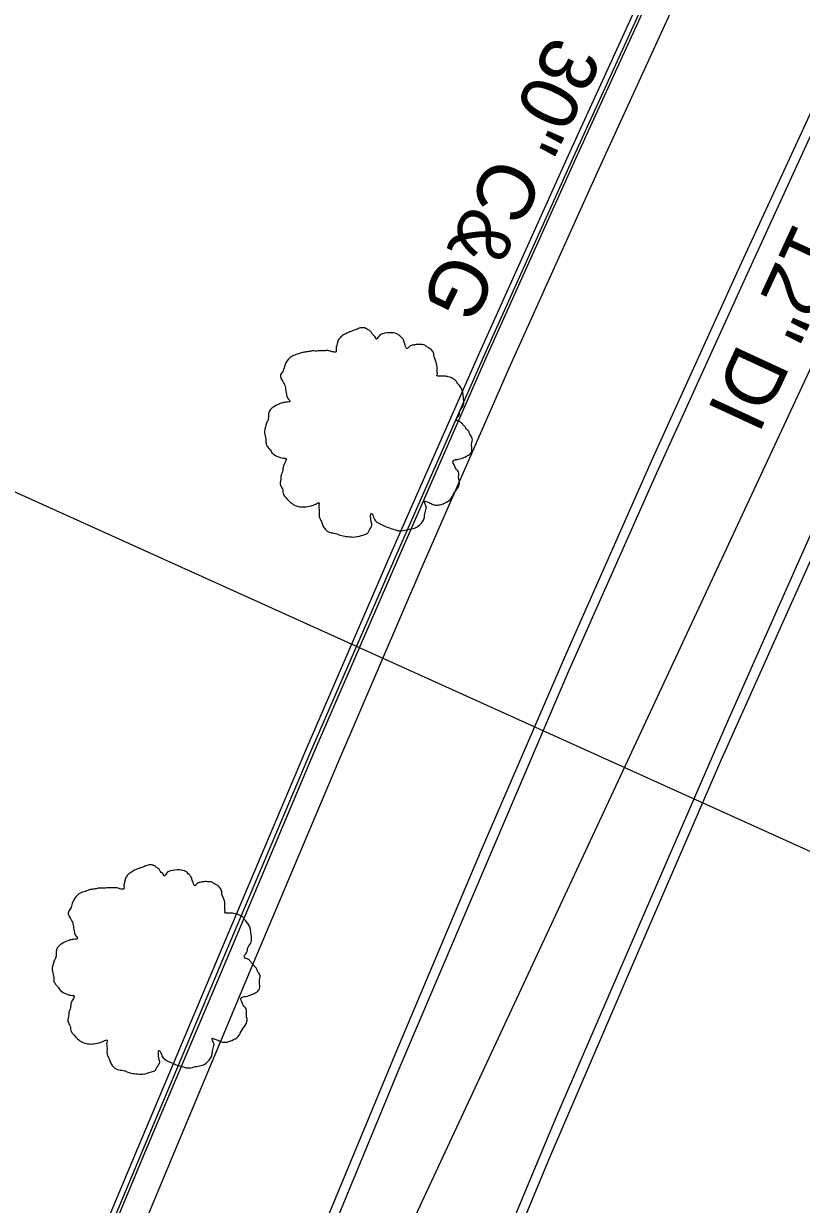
# Model space of a CAD drawing. Extents: x 2004847 to 2009016, y 1134161 to 1140101.
# Drawn here: x 2007744.3 to 2007798.5, y 1138827.3 to 1138909.7 of the extents above; entities that cross this region are included whole.
import ezdxf

# ---------------------------------------------------------------- set-up
doc = ezdxf.new("R2010")
doc.units = 0
for name, color, linetype in [('RD_EX_Curb', 7, 'Continuous'), ('RD_EX_DR_Pipe', 7, 'Continuous'), ('RD_EX_Pavement_Markings', 7, 'Continuous'), ('RD_EX_Road', 7, 'Continuous'), ('RD_EX_UT', 7, 'Continuous'), ('RD_EX_VEG', 7, 'Continuous'), ('RD_Sketch2', 7, 'Continuous'), ('RD_Sketch3', 7, 'Continuous')]:
    doc.layers.add(name, color=color, linetype=linetype)

msp = doc.modelspace()

# ---------------------------------------------------------------- linework, layer by layer
at = {"layer": 'RD_EX_Curb'}
for points in [[(2007795.87, 1138929.678), (2007794.987, 1138927.884), (2007788.556, 1138914.222), (2007782.287, 1138900.494), (2007776.105, 1138886.749), (2007770.002, 1138872.882), (2007763.989, 1138859.028), (2007758.122, 1138845.127), (2007752.27, 1138831.232), (2007746.458, 1138817.335), (2007742.183, 1138806.601), (2007736.571, 1138792.608), (2007728.542, 1138772.077), (2007723.219, 1138757.904), (2007718.006, 1138743.87), (2007712.902, 1138729.605), (2007708.02, 1138715.379), (2007703.195, 1138701.145), (2007698.345, 1138686.962), (2007694.004, 1138674.026)], [(2007796.188, 1138929.525), (2007795.324, 1138927.723), (2007788.894, 1138914.063), (2007782.626, 1138900.337), (2007776.445, 1138886.594), (2007770.338, 1138872.734), (2007764.32, 1138858.886), (2007758.447, 1138844.989), (2007752.602, 1138831.094), (2007746.804, 1138817.194), (2007742.53, 1138806.462), (2007736.919, 1138792.471), (2007728.891, 1138771.944), (2007723.57, 1138757.775), (2007718.363, 1138743.739), (2007713.248, 1138729.483), (2007708.367, 1138715.259), (2007703.542, 1138701.026), (2007698.718, 1138686.835), (2007694.377, 1138673.899)], [(2007796.396, 1138929.426), (2007795.501, 1138927.638), (2007789.073, 1138913.98), (2007782.805, 1138900.255), (2007776.625, 1138886.513), (2007770.543, 1138872.643), (2007764.532, 1138858.795), (2007758.666, 1138844.897), (2007752.797, 1138831.013), (2007747.011, 1138817.109), (2007742.738, 1138806.379), (2007737.127, 1138792.389), (2007729.1, 1138771.864), (2007723.78, 1138757.698), (2007718.56, 1138743.666), (2007713.446, 1138729.413), (2007708.566, 1138715.19), (2007703.741, 1138700.958), (2007698.936, 1138686.76), (2007694.595, 1138673.825)]]:
    msp.add_lwpolyline(points, dxfattribs=at)
at = {"layer": 'RD_EX_DR_Pipe'}
msp.add_line((2007809.282, 1138847.365), (2007687.338, 1138902.492), dxfattribs=at)
at = {"layer": 'RD_EX_Pavement_Markings'}
for points in [[(2007712.179, 1138682.468), (2007717.103, 1138696.637), (2007721.994, 1138710.817), (2007726.961, 1138724.971), (2007732.133, 1138739.051), (2007737.338, 1138753.119), (2007742.647, 1138767.148), (2007748.085, 1138781.128), (2007753.532, 1138795.104), (2007759.115, 1138809.026), (2007764.779, 1138822.915), (2007770.5, 1138836.782), (2007776.378, 1138850.582), (2007782.272, 1138864.375), (2007788.358, 1138878.085), (2007794.56, 1138891.743), (2007800.801, 1138905.383), (2007807.223, 1138918.939), (2007813.697, 1138932.47), (2007820.252, 1138945.962), (2007827.951, 1138961.311), (2007836.392, 1138978.233)], [(2007717.834, 1138662.051), (2007722.703, 1138676.239), (2007727.572, 1138690.427), (2007732.556, 1138704.575), (2007737.592, 1138718.704), (2007742.629, 1138732.833), (2007747.747, 1138746.933), (2007752.937, 1138761.006), (2007758.364, 1138774.99), (2007763.894, 1138788.933), (2007769.53, 1138802.834), (2007775.241, 1138816.705), (2007780.983, 1138830.562), (2007786.921, 1138844.337), (2007792.859, 1138858.111), (2007799.005, 1138871.795), (2007805.167, 1138885.47), (2007811.358, 1138899.133), (2007817.75, 1138912.703), (2007824.141, 1138926.273), (2007830.668, 1138939.779), (2007835.737, 1138950.177)], [(2007820.157, 1138947.398), (2007813.523, 1138933.73), (2007807.04, 1138920.204), (2007800.657, 1138906.629), (2007794.37, 1138893.011), (2007788.158, 1138879.357), (2007782.104, 1138865.633), (2007776.164, 1138851.859), (2007770.325, 1138838.043), (2007764.576, 1138824.188), (2007758.904, 1138810.302), (2007753.329, 1138796.376), (2007747.848, 1138782.413), (2007742.398, 1138768.439), (2007737.05, 1138754.424), (2007731.871, 1138740.347), (2007726.692, 1138726.269), (2007721.695, 1138712.126), (2007716.77, 1138697.957), (2007711.909, 1138683.767), (2007707.066, 1138669.57)], [(2007831.323, 1138942.803), (2007824.796, 1138929.124), (2007818.347, 1138915.581), (2007811.938, 1138902.02), (2007805.69, 1138888.383), (2007799.481, 1138874.728), (2007793.403, 1138861.015), (2007787.431, 1138847.255), (2007781.472, 1138833.489), (2007775.7, 1138819.644), (2007769.995, 1138805.771), (2007764.355, 1138791.872), (2007758.845, 1138777.921), (2007753.348, 1138763.964), (2007748.189, 1138749.879), (2007743.017, 1138735.799), (2007737.882, 1138721.706), (2007732.873, 1138707.567), (2007727.885, 1138693.42)]]:
    msp.add_lwpolyline(points, dxfattribs=at)
at = {"layer": 'RD_EX_Road'}
msp.add_lwpolyline([(2007797.988, 1138928.663), (2007797.093, 1138926.875), (2007790.67, 1138913.228), (2007784.408, 1138899.515), (2007778.231, 1138885.782), (2007772.158, 1138871.931), (2007766.209, 1138858.071), (2007760.342, 1138844.188), (2007754.534, 1138830.292), (2007748.765, 1138816.393), (2007744.496, 1138805.675), (2007738.891, 1138791.697), (2007730.87, 1138771.189), (2007725.558, 1138757.044), (2007720.325, 1138743.017), (2007715.219, 1138728.786), (2007710.342, 1138714.572), (2007705.52, 1138700.348), (2007700.716, 1138686.153), (2007696.375, 1138673.217)], dxfattribs=at)
at = {"layer": 'RD_EX_UT'}
msp.add_line((2007707.314, 1138688.413), (2007862.827, 1139022.278), dxfattribs=at)
at = {"layer": 'RD_EX_VEG'}
for points in [[(2007768.184, 1138888.444), (2007767.884, 1138888.469), (2007767.56, 1138888.369), (2007767.31, 1138888.27), (2007767.085, 1138888.195), (2007766.86, 1138888.095), (2007766.56, 1138887.92), (2007766.335, 1138887.72), (2007766.21, 1138887.47), (2007766.16, 1138887.245), (2007766.11, 1138886.97), (2007766.11, 1138886.795), (2007765.985, 1138886.77), (2007765.835, 1138886.795), (2007765.585, 1138886.87), (2007765.336, 1138886.87), (2007765.086, 1138886.87), (2007764.736, 1138886.845), (2007764.386, 1138886.845), (2007764.111, 1138886.795), (2007763.786, 1138886.745), (2007763.411, 1138886.62), (2007763.062, 1138886.495), (2007762.762, 1138886.245), (2007762.512, 1138885.771), (2007762.387, 1138885.421), (2007762.237, 1138885.171), (2007762.387, 1138884.721), (2007762.562, 1138884.371), (2007762.587, 1138884.171), (2007762.662, 1138883.747), (2007762.762, 1138883.522), (2007762.887, 1138883.322), (2007762.812, 1138883.297), (2007762.437, 1138883.247), (2007762.137, 1138883.147), (2007761.712, 1138882.922), (2007761.487, 1138882.697), (2007761.387, 1138882.372), (2007761.362, 1138882.022), (2007761.262, 1138881.822), (2007761.187, 1138881.547), (2007761.162, 1138881.472), (2007761.112, 1138881.148), (2007761.212, 1138880.698), (2007761.237, 1138880.348), (2007761.362, 1138880.123), (2007761.512, 1138879.948), (2007761.687, 1138879.698), (2007762.087, 1138879.473), (2007762.412, 1138879.373), (2007762.612, 1138879.348), (2007762.437, 1138878.849), (2007762.387, 1138878.499), (2007762.262, 1138878.099), (2007762.262, 1138878.024), (2007762.212, 1138877.549), (2007762.362, 1138877.224), (2007762.437, 1138876.85), (2007762.612, 1138876.625), (2007762.887, 1138876.325), (2007763.211, 1138876.1), (2007763.711, 1138875.975), (2007764.111, 1138876), (2007764.686, 1138876.175), (2007764.936, 1138876.25), (2007764.911, 1138876.075), (2007764.936, 1138875.7), (2007764.936, 1138875.275), (2007765.086, 1138874.95), (2007765.186, 1138874.675), (2007765.336, 1138874.426), (2007765.66, 1138874.201), (2007766.06, 1138874.126), (2007766.485, 1138873.976), (2007766.935, 1138873.901), (2007767.435, 1138873.876), (2007768.034, 1138874.026), (2007768.309, 1138874.151), (2007768.409, 1138874.326), (2007768.609, 1138874.7), (2007768.559, 1138874.925), (2007768.584, 1138875.525), (2007768.684, 1138875.35), (2007768.859, 1138875), (2007769.359, 1138874.7), (2007769.759, 1138874.526), (2007770.233, 1138874.376), (2007770.533, 1138874.301), (2007771.008, 1138874.376), (2007771.383, 1138874.451), (2007771.758, 1138874.576), (2007772.058, 1138874.85), (2007772.233, 1138875.125), (2007772.283, 1138875.4), (2007772.357, 1138875.775), (2007772.407, 1138875.95)], [(2007772.407, 1138875.95), (2007772.333, 1138876.125), (2007772.283, 1138876.375), (2007772.357, 1138876.35), (2007772.532, 1138876.3), (2007772.807, 1138876.175), (2007773.032, 1138876.1), (2007773.357, 1138876.125), (2007773.632, 1138876.225), (2007774.082, 1138876.5), (2007774.357, 1138876.974), (2007774.631, 1138877.374), (2007774.706, 1138877.699), (2007774.656, 1138877.924), (2007774.631, 1138878.424), (2007774.432, 1138878.674), (2007774.382, 1138878.799), (2007774.282, 1138879.198), (2007774.357, 1138879.248), (2007774.631, 1138879.298), (2007775.006, 1138879.423), (2007775.281, 1138879.548), (2007775.506, 1138879.723), (2007775.581, 1138879.948), (2007775.556, 1138880.348), (2007775.606, 1138880.748), (2007775.531, 1138880.898), (2007775.431, 1138881.048), (2007775.356, 1138881.248), (2007775.206, 1138881.397), (2007775.106, 1138881.547), (2007775.006, 1138881.647), (2007774.881, 1138881.797), (2007774.706, 1138881.922), (2007774.557, 1138881.972), (2007774.507, 1138882.122), (2007774.656, 1138882.322), (2007774.706, 1138882.422), (2007774.731, 1138882.647), (2007774.956, 1138882.997), (2007775.006, 1138883.397), (2007774.956, 1138883.821), (2007774.906, 1138884.096), (2007774.756, 1138884.371), (2007774.557, 1138884.621), (2007774.432, 1138884.796), (2007774.257, 1138884.921), (2007773.932, 1138885.046), (2007773.682, 1138885.096), (2007773.332, 1138885.096), (2007773.132, 1138885.146), (2007773.157, 1138885.196), (2007773.157, 1138885.346), (2007773.157, 1138885.621), (2007773.082, 1138886.07), (2007772.932, 1138886.57), (2007772.932, 1138886.595), (2007772.832, 1138886.845), (2007772.607, 1138887.045), (2007772.432, 1138887.145), (2007772.233, 1138887.27), (2007771.983, 1138887.295), (2007771.683, 1138887.295), (2007771.408, 1138887.245), (2007771.208, 1138887.145), (2007771.033, 1138887.02), (2007770.958, 1138887.17), (2007770.858, 1138887.47), (2007770.808, 1138887.62), (2007770.658, 1138887.795), (2007770.433, 1138887.995), (2007769.983, 1138888.12), (2007769.359, 1138888.045), (2007769.059, 1138887.845), (2007768.909, 1138887.67), (2007768.859, 1138887.795), (2007768.659, 1138887.995), (2007768.559, 1138888.17), (2007768.384, 1138888.295), (2007768.234, 1138888.394), (2007768.134, 1138888.444)], [(2007753.387, 1138850.983), (2007753.087, 1138851.008), (2007752.763, 1138850.908), (2007752.513, 1138850.808), (2007752.288, 1138850.733), (2007752.063, 1138850.633), (2007751.763, 1138850.459), (2007751.538, 1138850.259), (2007751.413, 1138850.009), (2007751.363, 1138849.784), (2007751.313, 1138849.509), (2007751.313, 1138849.334), (2007751.188, 1138849.309), (2007751.038, 1138849.334), (2007750.788, 1138849.409), (2007750.539, 1138849.409), (2007750.289, 1138849.409), (2007749.939, 1138849.384), (2007749.589, 1138849.384), (2007749.314, 1138849.334), (2007748.989, 1138849.284), (2007748.614, 1138849.159), (2007748.265, 1138849.034), (2007747.965, 1138848.784), (2007747.715, 1138848.31), (2007747.59, 1138847.96), (2007747.44, 1138847.71), (2007747.59, 1138847.26), (2007747.765, 1138846.91), (2007747.79, 1138846.71), (2007747.865, 1138846.285), (2007747.965, 1138846.061), (2007748.09, 1138845.861), (2007748.015, 1138845.836), (2007747.64, 1138845.786), (2007747.34, 1138845.686), (2007746.915, 1138845.461), (2007746.69, 1138845.236), (2007746.59, 1138844.911), (2007746.565, 1138844.561), (2007746.465, 1138844.361), (2007746.39, 1138844.086), (2007746.365, 1138844.011), (2007746.315, 1138843.687), (2007746.415, 1138843.237), (2007746.44, 1138842.887), (2007746.565, 1138842.662), (2007746.715, 1138842.487), (2007746.89, 1138842.237), (2007747.29, 1138842.012), (2007747.615, 1138841.912), (2007747.815, 1138841.887), (2007747.64, 1138841.388), (2007747.59, 1138841.038), (2007747.465, 1138840.638), (2007747.465, 1138840.563), (2007747.415, 1138840.088), (2007747.565, 1138839.763), (2007747.64, 1138839.388), (2007747.815, 1138839.164), (2007748.09, 1138838.864), (2007748.414, 1138838.639), (2007748.914, 1138838.514), (2007749.314, 1138838.539), (2007749.889, 1138838.714), (2007750.139, 1138838.789), (2007750.114, 1138838.614), (2007750.139, 1138838.239), (2007750.139, 1138837.814), (2007750.289, 1138837.489), (2007750.389, 1138837.214), (2007750.539, 1138836.964), (2007750.863, 1138836.74), (2007751.263, 1138836.665), (2007751.688, 1138836.515), (2007752.138, 1138836.44), (2007752.638, 1138836.415), (2007753.237, 1138836.565), (2007753.512, 1138836.69), (2007753.612, 1138836.865), (2007753.812, 1138837.239), (2007753.762, 1138837.464), (2007753.787, 1138838.064), (2007753.887, 1138837.889), (2007754.062, 1138837.539), (2007754.562, 1138837.239), (2007754.962, 1138837.064), (2007755.436, 1138836.914), (2007755.736, 1138836.84), (2007756.211, 1138836.914), (2007756.586, 1138836.989), (2007756.961, 1138837.114), (2007757.261, 1138837.389), (2007757.436, 1138837.664), (2007757.486, 1138837.939), (2007757.56, 1138838.314), (2007757.61, 1138838.489)], [(2007757.61, 1138838.489), (2007757.536, 1138838.664), (2007757.486, 1138838.914), (2007757.56, 1138838.889), (2007757.735, 1138838.839), (2007758.01, 1138838.714), (2007758.235, 1138838.639), (2007758.56, 1138838.664), (2007758.835, 1138838.764), (2007759.285, 1138839.039), (2007759.56, 1138839.513), (2007759.834, 1138839.913), (2007759.909, 1138840.238), (2007759.859, 1138840.463), (2007759.834, 1138840.963), (2007759.635, 1138841.213), (2007759.585, 1138841.338), (2007759.485, 1138841.737), (2007759.56, 1138841.787), (2007759.834, 1138841.837), (2007760.209, 1138841.962), (2007760.484, 1138842.087), (2007760.709, 1138842.262), (2007760.784, 1138842.487), (2007760.759, 1138842.887), (2007760.809, 1138843.287), (2007760.734, 1138843.437), (2007760.634, 1138843.587), (2007760.559, 1138843.787), (2007760.409, 1138843.936), (2007760.309, 1138844.086), (2007760.209, 1138844.186), (2007760.084, 1138844.336), (2007759.909, 1138844.461), (2007759.76, 1138844.511), (2007759.71, 1138844.661), (2007759.859, 1138844.861), (2007759.909, 1138844.961), (2007759.934, 1138845.186), (2007760.159, 1138845.536), (2007760.209, 1138845.936), (2007760.159, 1138846.36), (2007760.109, 1138846.635), (2007759.959, 1138846.91), (2007759.76, 1138847.16), (2007759.635, 1138847.335), (2007759.46, 1138847.46), (2007759.135, 1138847.585), (2007758.885, 1138847.635), (2007758.535, 1138847.635), (2007758.335, 1138847.685), (2007758.36, 1138847.735), (2007758.36, 1138847.885), (2007758.36, 1138848.16), (2007758.285, 1138848.609), (2007758.135, 1138849.109), (2007758.135, 1138849.134), (2007758.035, 1138849.384), (2007757.81, 1138849.584), (2007757.635, 1138849.684), (2007757.436, 1138849.809), (2007757.186, 1138849.834), (2007756.886, 1138849.834), (2007756.611, 1138849.784), (2007756.411, 1138849.684), (2007756.236, 1138849.559), (2007756.161, 1138849.709), (2007756.061, 1138850.009), (2007756.011, 1138850.159), (2007755.861, 1138850.334), (2007755.636, 1138850.534), (2007755.186, 1138850.658), (2007754.562, 1138850.584), (2007754.262, 1138850.384), (2007754.112, 1138850.209), (2007754.062, 1138850.334), (2007753.862, 1138850.534), (2007753.762, 1138850.708), (2007753.587, 1138850.833), (2007753.437, 1138850.933), (2007753.337, 1138850.983)]]:
    msp.add_spline(points, degree=3, dxfattribs=at)

# ---------------------------------------------------------------- texts
at = {"layer": 'RD_Sketch2'}
msp.add_text('12" DI', height=4, rotation=245.18246, dxfattribs=at).set_placement((2007798.091, 1138895.973))
at = {"layer": 'RD_Sketch3'}
msp.add_text('30" C&G', height=4, rotation=243.95851, dxfattribs=at).set_placement((2007781.14, 1138909.021))

doc.saveas('drawing.dxf')
